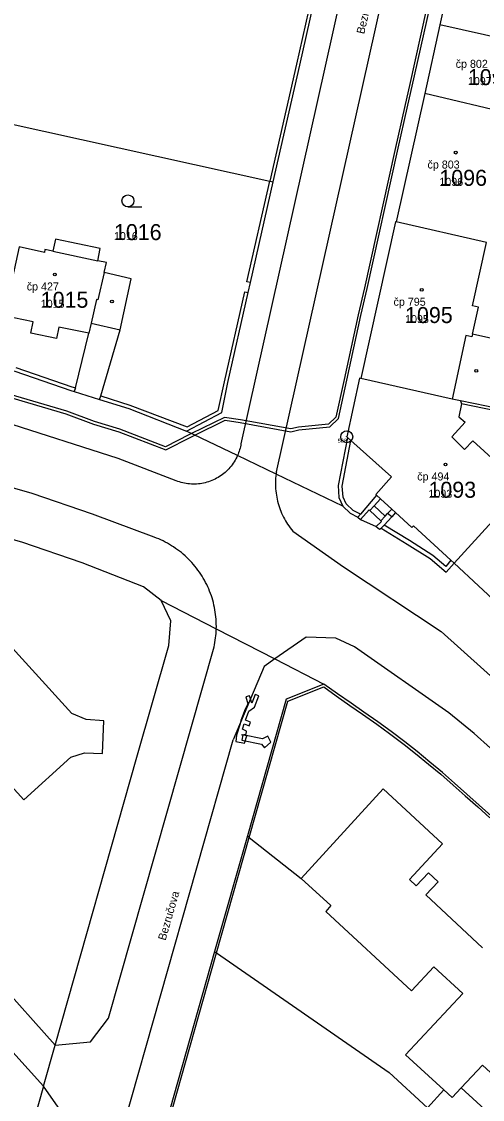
# Model space of a CAD drawing. Extents: x -763628 to -761565, y -976033 to -973833.
# Drawn here: x -761994.9 to -761937.4, y -975106.5 to -974971.8 of the extents above; entities that cross this region are included whole.
import ezdxf

# ---------------------------------------------------------------- set-up
doc = ezdxf.new("R2010")
doc.units = 0
for name, color, linetype in [('KN_cisla parcel 1000', 7, 'Continuous'), ('KN_cisla parcel 500', 7, 'Continuous'), ('KN_cisla popisna 500', 7, 'Continuous'), ('KN_hranice parcel', 7, 'Continuous'), ('KN_popisy', 7, 'Continuous'), ('KN_vecna bremena', 7, 'Continuous'), ('KN_vnitrni kresba parcel', 7, 'Continuous'), ('KN_znacky bodu BP', 7, 'Continuous'), ('KN_znacky budov', 7, 'Continuous'), ('KN_znacky kultur', 7, 'Continuous')]:
    doc.layers.add(name, color=color, linetype=linetype)

msp = doc.modelspace()

# ---------------------------------------------------------------- linework, layer by layer
at = {"layer": 'KN_hranice parcel'}
for p, q in [((-761940.86, -974963.9), (-761942.71, -974972.23)), ((-761942.71, -974972.23), (-761944.59, -974980.81)), ((-761931.5, -974974.74), (-761942.71, -974972.23)), ((-761944.59, -974980.81), (-761948.14, -974996.86)), ((-762054.8, -975028.04), (-761990.72, -975099.69)), ((-761970.82, -975088), (-761984.33, -975135.73)), ((-762003.73, -975092.08), (-761992.18, -975104.83)), ((-761992.18, -975104.83), (-761990.72, -975099.69)), ((-761992.18, -975104.83), (-761996.86, -975121.33))]:
    msp.add_line(p, q, dxfattribs=at)
for points in [[(-761963.5, -974991.87), (-761960.17, -974977.27), (-761953.45, -974947.21)], [(-761931.5, -974974.74), (-761931.74, -974975.83), (-761927.23, -974976.84), (-761927.08, -974976.15), (-761925.06, -974976.63), (-761926.4, -974982.48), (-761928.41, -974982.03), (-761928.62, -974982.95), (-761929.8, -974982.68), (-761931.06, -974982.4), (-761931.39, -974983.88), (-761933.7, -974983.4), (-761944.59, -974980.81)], [(-761996.84, -974984.46), (-761963.94, -974991.77), (-761963.5, -974991.87)], [(-761974.33, -975022.99), (-761969.9, -975020.66), (-761969.16, -975016.92), (-761966.62, -975005.68), (-761966.34, -975004.44), (-761963.5, -974991.87)], [(-761948.14, -974996.86), (-761948.22, -974996.85), (-761952.58, -975016.42)], [(-761933.54, -975011.58), (-761933.93, -975011.93), (-761935.1, -975011.67), (-761938.63, -975010.89), (-761937.88, -975007.5), (-761938.61, -975007.34), (-761936.86, -974999.44), (-761948.14, -974996.86)], [(-761985.18, -975019.03), (-761985.04, -975018.6), (-761982.63, -975010.35), (-761981.25, -975003.97), (-761984.62, -975003.16), (-761984.34, -975001.94), (-761985.41, -975001.71), (-761985.09, -975000.19), (-761990.7, -974999.03), (-761991.02, -975000.52), (-761992, -975000.31), (-761992.08, -975000.66), (-761995.22, -974999.99), (-761997.08, -975008.6), (-762001.92, -975007.56)], [(-762003.31, -975013.86), (-761995.75, -975015.5), (-761988.77, -975017.9), (-761988.34, -975018.04), (-761985.18, -975019.03)], [(-761952.58, -975016.42), (-761952.72, -975016.39), (-761954.33, -975023.69), (-761954.24, -975023.79), (-761955.4, -975029.79), (-761955.29, -975031.28), (-761954.8, -975032.38)], [(-761930.24, -975021.3), (-761936.89, -975019.89), (-761940.12, -975019.2), (-761941.16, -975018.98), (-761952.58, -975016.42)], [(-761985.18, -975019.03), (-761981.54, -975020.18), (-761974.33, -975022.99)], [(-761954.8, -975032.38), (-761963.15, -975028.36), (-761967.97, -975026.05), (-761974.33, -975022.99)], [(-761927.01, -975024.32), (-761932.26, -975030), (-761940.92, -975039.48)], [(-761977.51, -975044.15), (-761979.7, -975042.42), (-761987.36, -975039.43), (-761994.91, -975036.88), (-762004.52, -975034.15), (-762014.44, -975032.12), (-762054.8, -975028.04)], [(-761954.8, -975032.38), (-761953.88, -975033.25), (-761952.93, -975033.74), (-761952.61, -975034.01), (-761950.63, -975034.9), (-761950.24, -975035.25), (-761950.03, -975035.13), (-761946.77, -975037.09), (-761943.9, -975038.92), (-761941.91, -975040.61), (-761940.92, -975039.48)], [(-762007.38, -975040.97), (-762007.5, -975041.64), (-762008.16, -975042.49), (-762013.95, -975047.77), (-761994.66, -975069.04), (-761988.76, -975063.7), (-761987.08, -975063.17), (-761984.81, -975063.25), (-761984.64, -975059.18), (-761986.84, -975059.01), (-761988.64, -975058.26), (-762002.72, -975042.8), (-762003.11, -975042.25), (-762003.38, -975041.31), (-762003.26, -975038.84), (-762007.33, -975038.64), (-762007.38, -975040.97)], [(-761940.92, -975039.48), (-761937.88, -975042.32), (-761933.13, -975046.71), (-761929.6, -975049.97), (-761926.49, -975052.86)], [(-761990.72, -975099.69), (-761980.53, -975063.73), (-761976.54, -975049.76), (-761976.29, -975046.67), (-761977.51, -975044.15)], [(-761977.51, -975044.15), (-761970.61, -975047.7), (-761963.31, -975051.45), (-761957.18, -975054.61)], [(-761957.18, -975054.61), (-761961.89, -975056.45), (-761966.73, -975073.56), (-761970.82, -975088)], [(-761873.78, -975128.73), (-761889.59, -975114.25), (-761894.49, -975109.72), (-761922.86, -975083.46), (-761928.55, -975078.2), (-761933.26, -975073.85), (-761934.75, -975072.46), (-761936.26, -975071.09), (-761937.78, -975069.7), (-761939.32, -975068.32), (-761940.85, -975066.98), (-761942.37, -975065.61), (-761943.94, -975064.33), (-761945.54, -975063.01), (-761947.08, -975061.8), (-761948.79, -975060.5), (-761950.46, -975059.31), (-761952.17, -975058.08), (-761953.78, -975056.98), (-761955.49, -975055.79), (-761957.18, -975054.61)], [(-761970.82, -975088), (-761970.58, -975088.17), (-761949.03, -975103.12), (-761944.24, -975107.51)], [(-761944.24, -975107.51), (-761942.2, -975105.27), (-761941.16, -975106.21), (-761940.04, -975105.01), (-761916.13, -975126.86), (-761928.19, -975140.03), (-761931.04, -975137.34), (-761933.47, -975139.91), (-761941.32, -975148.41), (-761941.1, -975148.61)]]:
    msp.add_lwpolyline(points, dxfattribs=at)
at = {"layer": 'KN_vecna bremena'}
for points in [[(-761997.13, -975018.56), (-761989.39, -975020.85), (-761985.93, -975022.12), (-761982.76, -975023.09), (-761976.93, -975025.32), (-761973.79, -975023.73), (-761973.3, -975023.49), (-761969.51, -975021.63), (-761967.64, -975021.91), (-761961.31, -975023.08), (-761960.3, -975022.84), (-761956.45, -975022.45), (-761955.36, -975021.41), (-761954.3, -975016.61), (-761952.55, -975008.53), (-761951.77, -975005.19), (-761947.97, -974988.02), (-761946.68, -974982.27), (-761946.15, -974979.89), (-761944.01, -974970.29)], [(-761944.35, -974970.21), (-761946.49, -974979.81), (-761947.02, -974982.19), (-761948.31, -974987.94), (-761952.11, -975005.11), (-761952.89, -975008.45), (-761954.64, -975016.53), (-761955.68, -975021.23), (-761956.61, -975022.11), (-761960.36, -975022.5), (-761961.31, -975022.72), (-761967.58, -975021.57), (-761969.57, -975021.27), (-761973.71, -975023.29), (-761973.95, -975023.41), (-761976.95, -975024.94), (-761982.64, -975022.75), (-761985.81, -975021.78), (-761989.29, -975020.51), (-761997.05, -975018.22)]]:
    msp.add_lwpolyline(points, dxfattribs=at)
for points in [[(-761967.09, -975061.98), (-761966.81, -975061.06), (-761967.48, -975060.91), (-761966.9, -975060.83), (-761966.84, -975060.47), (-761967.33, -975060.23), (-761967.13, -975059.56), (-761966.5, -975059.8), (-761966.32, -975059.34), (-761966.97, -975059.09), (-761966.55, -975057.97), (-761965.84, -975057.49), (-761965.28, -975056.07), (-761965.74, -975055.89), (-761966.17, -975056.97), (-761966.33, -975056.42), (-761966.45, -975056.05), (-761966.92, -975056.19), (-761966.67, -975057.05), (-761966.99, -975057.71), (-761967.53, -975059.15), (-761967.65, -975059.55), (-761968.08, -975060.98), (-761968.18, -975061.75)], [(-761967.44, -975061.6), (-761964.98, -975062.11), (-761964.61, -975062.54), (-761963.79, -975061.85), (-761964.19, -975061.09), (-761964.84, -975061.42), (-761967.3, -975060.92)]]:
    msp.add_lwpolyline(points, close=True, dxfattribs=at)
at = {"layer": 'KN_vnitrni kresba parcel'}
for p, q in [((-761943.13, -974915.19), (-761967.53, -975024.56)), ((-761963.11, -975028.07), (-761938.83, -974919.6)), ((-761953.89, -974947.11), (-761960.61, -974977.17)), ((-761960.61, -974977.17), (-761963.94, -974991.77)), ((-761966.78, -975004.34), (-761963.94, -974991.77)), ((-761991.02, -975000.52), (-761985.41, -975001.71)), ((-761984.62, -975003.16), (-761985.41, -975006.58)), ((-761966.34, -975004.44), (-761966.78, -975004.34)), ((-761969.6, -975016.82), (-761967.06, -975005.58)), ((-761967.06, -975005.58), (-761966.62, -975005.68)), ((-761985.56, -975006.54), (-761986.24, -975009.51)), ((-761985.41, -975006.58), (-761985.56, -975006.54)), ((-761993.46, -975009.34), (-761997.08, -975008.6)), ((-761993.76, -975010.77), (-761993.46, -975009.34)), ((-761986.24, -975009.51), (-761986.53, -975010.76)), ((-761986.24, -975009.51), (-761982.63, -975010.35)), ((-761990.57, -975011.43), (-761993.76, -975010.77)), ((-761990.27, -975009.99), (-761990.57, -975011.43)), ((-761986.53, -975010.76), (-761990.27, -975009.99)), ((-761988.2, -975017.6), (-761986.53, -975010.76)), ((-761939.45, -975011.06), (-761941.16, -975018.98)), ((-761938.71, -975011.23), (-761939.45, -975011.06)), ((-761938.63, -975010.89), (-761938.71, -975011.23)), ((-761995.66, -975015.06), (-761988.63, -975017.47)), ((-761988.63, -975017.47), (-761988.2, -975017.6)), ((-761988.2, -975017.6), (-761988.34, -975018.04)), ((-761970.37, -975020.4), (-761969.6, -975016.82)), ((-761985.04, -975018.6), (-761981.4, -975019.75)), ((-761940.12, -975019.2), (-761939.99, -975019.57)), ((-761981.4, -975019.75), (-761974.25, -975022.44)), ((-761974.25, -975022.44), (-761970.37, -975020.4)), ((-761939.99, -975019.57), (-761940.32, -975021.2)), ((-761930.36, -975021.58), (-761939.99, -975019.57)), ((-761982.88, -975026.4), (-761997.12, -975021.83)), ((-761939.54, -975021.88), (-761941.22, -975023.72)), ((-761940.32, -975021.2), (-761939.54, -975021.88)), ((-761954.89, -975029.86), (-761953.81, -975024.18)), ((-761953.81, -975024.18), (-761954.24, -975023.79)), ((-761948.75, -975028.71), (-761953.81, -975024.18)), ((-761941.22, -975023.72), (-761939.6, -975025.28)), ((-761939.6, -975025.28), (-761938.59, -975024.19)), ((-761938.59, -975024.19), (-761932.37, -975029.9)), ((-761975.63, -975029.2), (-761982.88, -975026.4)), ((-761993.59, -975030.77), (-762003.2, -975028.07)), ((-761950.7, -975030.89), (-761948.75, -975028.71)), ((-761954.79, -975031.24), (-761954.89, -975029.86)), ((-761986.05, -975033.35), (-761993.59, -975030.77)), ((-761954.38, -975032.09), (-761954.79, -975031.24)), ((-761950.59, -975030.99), (-761952.6, -975033.36)), ((-761950.91, -975032.34), (-761950.09, -975031.45)), ((-761950.59, -975030.99), (-761950.7, -975030.89)), ((-761950.09, -975031.45), (-761950.59, -975030.99)), ((-761948.71, -975032.72), (-761950.09, -975031.45)), ((-761953.54, -975032.89), (-761954.38, -975032.09)), ((-761951.45, -975032.92), (-761950.91, -975032.34)), ((-761949.53, -975033.61), (-761950.91, -975032.34)), ((-761949.22, -975033.28), (-761948.71, -975032.72)), ((-761948.23, -975033.16), (-761948.71, -975032.72)), ((-761978.36, -975036.24), (-761986.05, -975033.35)), ((-761952.6, -975033.36), (-761953.54, -975032.89)), ((-761952.6, -975033.36), (-761952.93, -975033.74)), ((-761952.61, -975034.01), (-761951.54, -975032.83)), ((-761951.54, -975032.83), (-761951.45, -975032.92)), ((-761951.45, -975032.92), (-761950.06, -975034.19)), ((-761950.06, -975034.19), (-761949.53, -975033.61)), ((-761949.67, -975034.74), (-761948.71, -975033.69)), ((-761949.53, -975033.61), (-761949.22, -975033.28)), ((-761948.71, -975033.69), (-761949.22, -975033.28)), ((-761948.23, -975033.16), (-761948.71, -975033.69)), ((-761946.2, -975035.03), (-761948.23, -975033.16)), ((-761961.07, -975035.47), (-761954.74, -975039.93)), ((-761949.97, -975034.28), (-761950.63, -975034.9)), ((-761950.06, -975034.19), (-761949.97, -975034.28)), ((-761950.03, -975035.13), (-761949.67, -975034.74)), ((-761946.5, -975036.67), (-761949.67, -975034.74)), ((-761946, -975034.81), (-761946.2, -975035.03)), ((-761941.32, -975039.11), (-761946, -975034.81)), ((-761943.58, -975038.54), (-761946.5, -975036.67)), ((-761941.97, -975039.91), (-761943.58, -975038.54)), ((-761941.32, -975039.11), (-761941.97, -975039.91)), ((-761940.92, -975039.48), (-761941.32, -975039.11)), ((-761954.74, -975039.93), (-761942.52, -975048)), ((-761959.37, -975048.73), (-761963.31, -975051.45)), ((-761955.69, -975048.84), (-761959.37, -975048.73)), ((-761953.37, -975049.94), (-761955.69, -975048.84)), ((-761942.52, -975048), (-761844.61, -975136.81)), ((-761984.05, -975096.3), (-761970.89, -975049.95)), ((-761941.57, -975058.16), (-761953.37, -975049.94)), ((-761963.31, -975051.45), (-761964.64, -975052.37)), ((-761964.64, -975052.37), (-761968.49, -975061.56)), ((-761961.68, -975056.7), (-761957.2, -975054.94)), ((-761957.2, -975054.94), (-761955.66, -975056.04)), ((-761966.5, -975073.74), (-761961.68, -975056.7)), ((-761955.66, -975056.04), (-761953.92, -975057.26)), ((-761953.92, -975057.26), (-761952.35, -975058.33)), ((-761952.35, -975058.33), (-761950.57, -975059.61)), ((-761939.98, -975059.47), (-761941.57, -975058.16)), ((-761950.57, -975059.61), (-761948.98, -975060.75)), ((-761938.4, -975060.76), (-761939.98, -975059.47)), ((-761948.98, -975060.75), (-761947.17, -975062.13)), ((-761902.93, -975093), (-761938.4, -975060.76)), ((-761987.64, -975128.9), (-761968.49, -975061.56)), ((-761947.17, -975062.13), (-761945.73, -975063.24)), ((-761945.73, -975063.24), (-761944.12, -975064.58)), ((-761944.12, -975064.58), (-761942.57, -975065.83)), ((-761942.57, -975065.83), (-761941.05, -975067.2)), ((-761949.76, -975067.68), (-761960.01, -975078.86)), ((-761942.36, -975074.56), (-761949.76, -975067.68)), ((-761941.05, -975067.2), (-761939.52, -975068.54)), ((-761939.52, -975068.54), (-761937.97, -975069.93)), ((-761937.97, -975069.93), (-761936.46, -975071.31)), ((-761970.58, -975088.17), (-761966.5, -975073.74)), ((-761966.73, -975073.56), (-761966.5, -975073.74)), ((-761966.5, -975073.74), (-761960.01, -975078.86)), ((-761946.47, -975079.01), (-761942.36, -975074.56)), ((-761944.1, -975078.16), (-761945.64, -975079.79)), ((-761942.91, -975079.28), (-761944.1, -975078.16)), ((-761960.01, -975078.86), (-761956.31, -975082.23)), ((-761945.64, -975079.79), (-761946.47, -975079.01)), ((-761944.44, -975080.91), (-761942.91, -975079.28)), ((-761937.37, -975087.55), (-761944.44, -975080.91)), ((-761956.31, -975082.23), (-761956.93, -975082.98)), ((-761956.93, -975082.98), (-761946.22, -975092.92)), ((-761984.08, -975135.9), (-761970.58, -975088.17)), ((-761946.22, -975092.92), (-761943.43, -975089.92)), ((-761943.43, -975089.92), (-761939.84, -975093.25)), ((-761946.97, -975100.91), (-761939.84, -975093.25)), ((-761986.3, -975099.27), (-761984.05, -975096.3)), ((-761990.72, -975099.69), (-761986.3, -975099.27)), ((-761942.2, -975105.27), (-761946.97, -975100.91)), ((-761937.39, -975102.17), (-761940.04, -975105.01)), ((-761937.39, -975102.17), (-761914.5, -975123.27)), ((-761988.39, -975110.19), (-761992.18, -975104.83))]:
    msp.add_line(p, q, dxfattribs=at)
for points in [[(-761967.53, -975024.56), (-761967.56, -975024.75), (-761967.6, -975024.94), (-761967.65, -975025.13), (-761967.7, -975025.32), (-761967.76, -975025.51), (-761967.82, -975025.69), (-761967.89, -975025.87), (-761967.97, -975026.05)], [(-761967.97, -975026.05), (-761968.06, -975026.25), (-761968.16, -975026.44), (-761968.27, -975026.63), (-761968.38, -975026.82), (-761968.5, -975027), (-761968.62, -975027.18), (-761968.76, -975027.35), (-761968.9, -975027.52), (-761969.04, -975027.68), (-761969.19, -975027.84), (-761969.35, -975027.99), (-761969.51, -975028.14), (-761969.67, -975028.28), (-761969.85, -975028.41), (-761970.02, -975028.54), (-761970.2, -975028.66), (-761970.39, -975028.78), (-761970.58, -975028.88), (-761970.77, -975028.98), (-761970.97, -975029.08), (-761971.17, -975029.17), (-761971.37, -975029.24), (-761971.58, -975029.32), (-761971.78, -975029.38), (-761971.99, -975029.44), (-761972.21, -975029.49), (-761972.42, -975029.53), (-761972.64, -975029.56), (-761972.85, -975029.59), (-761973.07, -975029.6), (-761973.29, -975029.61), (-761973.5, -975029.61), (-761973.72, -975029.61), (-761973.94, -975029.59), (-761974.16, -975029.57), (-761974.37, -975029.54), (-761974.59, -975029.5), (-761974.8, -975029.46), (-761975.01, -975029.41), (-761975.22, -975029.34), (-761975.43, -975029.28), (-761975.63, -975029.2)], [(-761963.15, -975028.36), (-761963.18, -975028.62), (-761963.2, -975028.88), (-761963.22, -975029.15), (-761963.22, -975029.41), (-761963.22, -975029.67), (-761963.22, -975029.93), (-761963.2, -975030.2), (-761963.18, -975030.46), (-761963.15, -975030.72), (-761963.11, -975030.98), (-761963.07, -975031.24), (-761963.02, -975031.5), (-761962.96, -975031.75), (-761962.89, -975032.01), (-761962.82, -975032.26), (-761962.73, -975032.51), (-761962.65, -975032.76), (-761962.55, -975033), (-761962.45, -975033.24), (-761962.34, -975033.48), (-761962.23, -975033.72), (-761962.1, -975033.95), (-761961.97, -975034.18), (-761961.84, -975034.41), (-761961.7, -975034.63), (-761961.55, -975034.84), (-761961.4, -975035.06), (-761961.24, -975035.27), (-761961.07, -975035.47)], [(-761963.11, -975028.07), (-761963.13, -975028.21), (-761963.15, -975028.36)], [(-761970.61, -975047.7), (-761970.6, -975047.4), (-761970.61, -975047.1), (-761970.62, -975046.8), (-761970.64, -975046.49), (-761970.66, -975046.19), (-761970.7, -975045.9), (-761970.74, -975045.6), (-761970.78, -975045.3), (-761970.84, -975045), (-761970.9, -975044.71), (-761970.98, -975044.41), (-761971.05, -975044.12), (-761971.14, -975043.83), (-761971.23, -975043.55), (-761971.33, -975043.26), (-761971.44, -975042.98), (-761971.56, -975042.7), (-761971.68, -975042.43), (-761971.81, -975042.15), (-761971.94, -975041.89), (-761972.09, -975041.62), (-761972.23, -975041.36), (-761972.39, -975041.1), (-761972.55, -975040.85), (-761972.72, -975040.6), (-761972.9, -975040.35), (-761973.08, -975040.11), (-761973.27, -975039.87), (-761973.46, -975039.64), (-761973.66, -975039.42), (-761973.86, -975039.19), (-761974.07, -975038.98), (-761974.29, -975038.77), (-761974.51, -975038.56), (-761974.74, -975038.36), (-761974.97, -975038.17), (-761975.21, -975037.98), (-761975.45, -975037.8), (-761975.69, -975037.63), (-761975.94, -975037.46), (-761976.2, -975037.3), (-761976.45, -975037.14), (-761976.72, -975036.99), (-761976.98, -975036.85), (-761977.25, -975036.71), (-761977.52, -975036.58), (-761977.8, -975036.46), (-761978.08, -975036.35), (-761978.36, -975036.24)], [(-761970.89, -975049.95), (-761970.83, -975049.67), (-761970.78, -975049.39), (-761970.74, -975049.11), (-761970.7, -975048.83), (-761970.67, -975048.55), (-761970.64, -975048.27), (-761970.62, -975047.98), (-761970.61, -975047.7)]]:
    msp.add_lwpolyline(points, dxfattribs=at)
at = {"layer": 'KN_znacky bodu BP'}
for radius in [0.75, 0.03]:
    msp.add_circle((-761954.33, -975023.69), radius, dxfattribs=at)
at = {"layer": 'KN_znacky budov'}
for centre in [(-761940.72, -974988.2), (-761990.76, -975003.43), (-761944.96, -975005.34), (-761983.64, -975006.81), (-761938.15, -975015.45), (-761942, -975027.16)]:
    msp.add_circle(centre, 0.175, dxfattribs=at)
at = {"layer": 'KN_znacky kultur'}
msp.add_line((-761981.64, -974994.98), (-761979.89, -974994.98), dxfattribs=at)
msp.add_circle((-761981.64, -974994.23), 0.75, dxfattribs=at)

# ---------------------------------------------------------------- texts
at = {"layer": 'KN_cisla parcel 1000'}
for s, p in [('1097', (-761939.2, -974979.77)), ('1096', (-761942.76, -974992.35)), ('1016', (-761983.39, -974999.13)), ('1015', (-761992.53, -975007.58)), ('1095', (-761947.04, -975009.49)), ('1093', (-761944.12, -975031.31))]:
    msp.add_text(s, height=2, dxfattribs=at).set_placement(p)
at = {"layer": 'KN_cisla parcel 500'}
for s, p in [('1097', (-761939.2, -974979.77)), ('1096', (-761942.76, -974992.35)), ('1016', (-761983.39, -974999.13)), ('1015', (-761992.53, -975007.58)), ('1095', (-761947.04, -975009.49)), ('1093', (-761944.12, -975031.31))]:
    msp.add_text(s, height=1, dxfattribs=at).set_placement(p)
at = {"layer": 'KN_cisla popisna 500'}
for s, p in [('čp 802', (-761940.72, -974977.61)), ('čp 803', (-761944.24, -974990.19)), ('čp 427', (-761994.28, -975005.42)), ('čp 795', (-761948.48, -975007.33)), ('čp 494', (-761945.52, -975029.15))]:
    msp.add_text(s, height=1, dxfattribs=at).set_placement(p)
at = {"layer": 'KN_popisy'}
for rotation, p in [(77, (-761952.15, -974973.45)), (74, (-761976.95, -975086.68))]:
    msp.add_text('Bezručova', height=1, rotation=rotation, dxfattribs=at).set_placement(p)
at = {"layer": 'KN_znacky bodu BP'}
msp.add_text('568', height=0.5, dxfattribs=at).set_placement((-761955.45, -975024.44))

doc.saveas('drawing.dxf')
